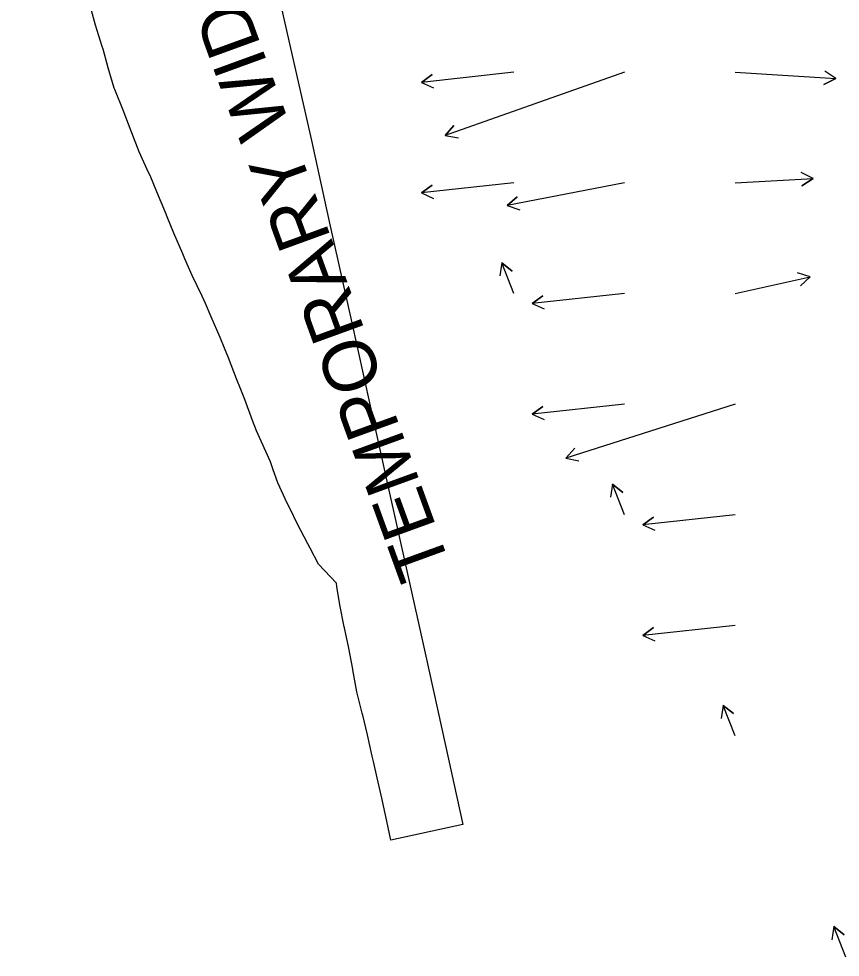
# Model space of a CAD drawing. Extents: x 954385 to 988206, y 1868364 to 1924553.
# Drawn here: x 957433.4 to 957804.7, y 1918968.9 to 1919393.1 of the extents above; entities that cross this region are included whole.
import ezdxf

# ---------------------------------------------------------------- set-up
doc = ezdxf.new("R2010")
doc.units = 0
for name, color, linetype in [('14', 7, 'Continuous'), ('24', 7, 'Continuous'), ('26', 7, 'Continuous')]:
    doc.layers.add(name, color=color, linetype=linetype)

msp = doc.modelspace()

# ---------------------------------------------------------------- linework, layer by layer
at = {"layer": '24'}
msp.add_lwpolyline([(957548.17, 1919415.19), (957556.12, 1919379.82), (957565.65, 1919338.06), (957574.08, 1919299.3), (957583.59, 1919257.05), (957592.27, 1919218.2), (957600.4, 1919181.43), (957608.75, 1919143.56), (957616.99, 1919106.38), (957626.2, 1919064.57), (957634.04, 1919028.94), (957601.58, 1919021.79), (957599.71, 1919030.46), (957598.25, 1919037.32), (957597.63, 1919040.24), (957595.41, 1919049.99), (957593.68, 1919057.41), (957593.15, 1919059.73), (957590.94, 1919069.48), (957588.89, 1919078.27), (957588.65, 1919079.22), (957586.23, 1919088.93), (957584.39, 1919098.76), (957584.32, 1919099.19), (957582.6, 1919108.56), (957580.6, 1919117.82), (957580.48, 1919118.33), (957578.45, 1919128.13), (957577.13, 1919136.55), (957576.92, 1919138.07), (957568.79, 1919146.51), (957565.06, 1919153.78), (957564.04, 1919155.7), (957559.27, 1919164.89), (957555.97, 1919171.63), (957554.67, 1919174.1), (957550.47, 1919183.41), (957548.4, 1919189.22), (957547.12, 1919192.91), (957542.89, 1919202.22), (957540.8, 1919206.83), (957539.03, 1919211.48), (957535.54, 1919220.95), (957533.74, 1919225.52), (957531.83, 1919230.37), (957528.18, 1919239.8), (957526.37, 1919244.27), (957524.33, 1919249.08), (957520.27, 1919258.42), (957517.84, 1919264.44), (957516.31, 1919267.78), (957511.73, 1919277), (957508.42, 1919284.52), (957507.5, 1919286.81), (957503.49, 1919296.17), (957500.51, 1919303.6), (957499.72, 1919305.58), (957495.7, 1919314.94), (957492.69, 1919322.2), (957492.01, 1919323.58), (957487.81, 1919332.88), (957484.42, 1919341.49), (957484.12, 1919342.3), (957480.59, 1919351.75), (957476.74, 1919361.13), (957476.53, 1919361.66), (957473.81, 1919370.99), (957471.52, 1919379.39), (957471.11, 1919380.63), (957468.04, 1919390.19), (957466.22, 1919396.77)], dxfattribs=at)
at = {"layer": '26'}
for points in [[(957657.13, 1919368.93), (957615.38, 1919364.35), (957620.21, 1919367.89), (957615.38, 1919364.35), (957620.87, 1919361.93)], [(957707.13, 1919368.93), (957626.15, 1919340.32), (957630.05, 1919344.88), (957626.15, 1919340.32), (957632.05, 1919339.22)], [(957757.13, 1919368.93), (957802.7, 1919366.07), (957797.33, 1919363.4), (957802.7, 1919366.07), (957797.7, 1919369.39)], [(957757.13, 1919318.93), (957792.4, 1919320.92), (957787.38, 1919317.63), (957792.4, 1919320.92), (957787.05, 1919323.62)], [(957657.13, 1919318.93), (957615.38, 1919314.35), (957620.21, 1919317.89), (957615.38, 1919314.35), (957620.87, 1919311.93)], [(957707.13, 1919318.93), (957654.18, 1919308.72), (957658.71, 1919312.65), (957654.18, 1919308.72), (957659.85, 1919306.76)], [(957657.13, 1919268.93), (957651.72, 1919282.77), (957656.41, 1919279.02), (957651.72, 1919282.77), (957650.82, 1919276.84)], [(957757.13, 1919268.93), (957791.09, 1919276.39), (957786.66, 1919272.34), (957791.09, 1919276.39), (957785.37, 1919278.2)], [(957707.13, 1919268.93), (957665.38, 1919264.35), (957670.21, 1919267.89), (957665.38, 1919264.35), (957670.87, 1919261.93)], [(957707.13, 1919218.93), (957665.38, 1919214.35), (957670.21, 1919217.89), (957665.38, 1919214.35), (957670.87, 1919211.93)], [(957757.13, 1919218.93), (957680.67, 1919194.5), (957684.71, 1919198.94), (957680.67, 1919194.5), (957686.54, 1919193.22)], [(957707.13, 1919168.93), (957701.72, 1919182.77), (957706.41, 1919179.02), (957701.72, 1919182.77), (957700.82, 1919176.84)], [(957757.13, 1919168.93), (957715.38, 1919164.35), (957720.21, 1919167.89), (957715.38, 1919164.35), (957720.87, 1919161.93)], [(957757.13, 1919118.93), (957715.38, 1919114.35), (957720.21, 1919117.89), (957715.38, 1919114.35), (957720.87, 1919111.93)], [(957757.13, 1919068.93), (957751.72, 1919082.77), (957756.41, 1919079.02), (957751.72, 1919082.77), (957750.82, 1919076.84)], [(957807.13, 1918968.93), (957801.72, 1918982.77), (957806.41, 1918979.02), (957801.72, 1918982.77), (957800.82, 1918976.84)]]:
    msp.add_lwpolyline(points, dxfattribs=at)

# ---------------------------------------------------------------- texts
at = {"layer": '14'}
msp.add_text('TEMPORARY WIDENING 1 SITE 4', height=24, rotation=110, dxfattribs=at).set_placement((957628.96, 1919144.83))

doc.saveas('drawing.dxf')
